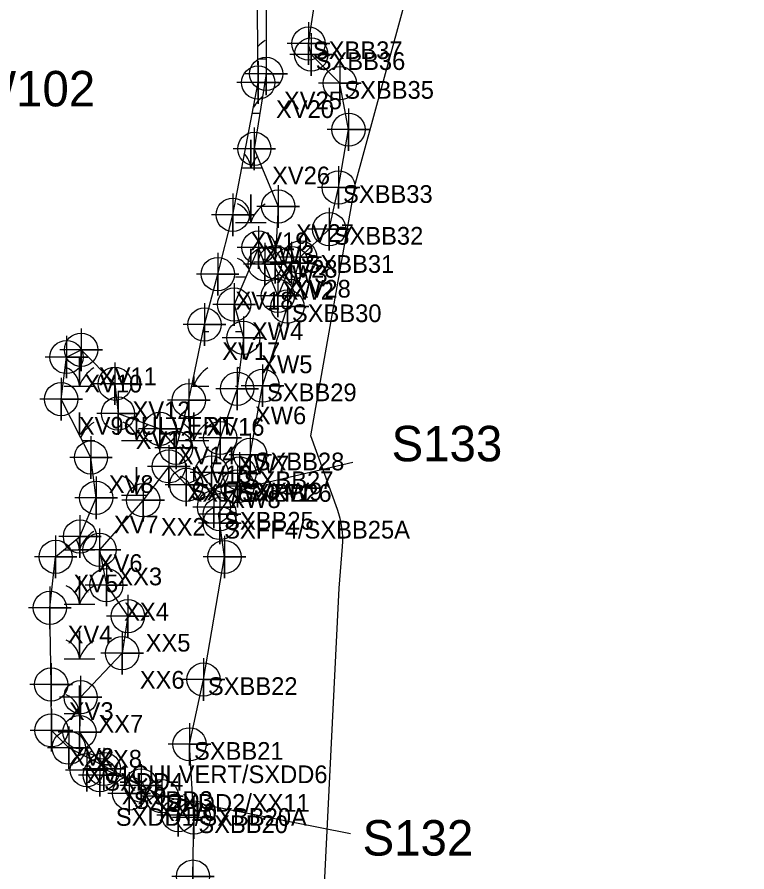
# Model space of a CAD drawing. Extents: x 1253697 to 1278588, y 912189 to 981699.
# Drawn here: x 1268985.5 to 1269397.3, y 970131.8 to 970614.2 of the extents above; entities that cross this region are included whole.
import ezdxf

# ---------------------------------------------------------------- set-up
doc = ezdxf.new("R2010")
doc.units = 0
for name, color, linetype in [('Default', 7, 'Continuous'), ('Exist Environmental Wetland Boundary', 7, 'Continuous'), ('Exist Environmental Wetland Boundary Cogo Comment', 7, 'Continuous'), ('Exist Environmental Wetland Boundary Cogo Number', 7, 'Continuous'), ('Exist Environmental Wetland Boundary Cogo Point CELL', 7, 'Continuous'), ('Exist Hydro Jurisdictional Stream or Body of Water Mitigable', 7, 'Continuous'), ('Exist Hydro Jurisdictional Stream or Body of Water Mitigable Cogo Comment', 7, 'Continuous'), ('Exist Hydro Jurisdictional Stream or Body of Water Mitigable Cogo Number', 7, 'Continuous'), ('Exist Hydro Jurisdictional Stream or Body of Water Mitigable Cogo Point CELL', 7, 'Continuous'), ('Exist Hydro Swamp or Marsh', 7, 'Continuous')]:
    doc.layers.add(name, color=color, linetype=linetype)

msp = doc.modelspace()

# ---------------------------------------------------------------- linework, layer by layer
at = {"layer": 'Default'}
for p, q in [((1269088.25, 970342.74), (1269174.88, 970363.09)), ((1269067.17, 970174.5), (1269173.59, 970153.41))]:
    msp.add_line(p, q, dxfattribs=at)
for points in [[(1269166.3, 970336.3), (1269151.3, 970377.97), (1269176.47, 970520.49), (1269211.74, 970649.85)], [(1269166.3, 970336.3), (1269151.3, 970377.97), (1269176.47, 970520.49), (1269211.74, 970649.85)], [(1269397.25, 968290.05), (1269229.41, 969344.38), (1269167.4, 969867.25), (1269158.69, 970120.95), (1269167.28, 970291.89), (1269169.1, 970315.53)], [(1269397.25, 968290.05), (1269229.41, 969344.38), (1269167.4, 969867.25), (1269158.69, 970120.95), (1269167.28, 970291.89), (1269169.1, 970315.53)]]:
    msp.add_lwpolyline(points, dxfattribs=at)
msp.add_arc((1269119.25, 970319.37), 50, 355.5899, 19.7916, dxfattribs=at)
msp.add_arc((1269119.25, 970319.37), 50, 355.5899, 19.7916, dxfattribs=at)
at = {"layer": 'Exist Environmental Wetland Boundary'}
msp.add_line((1269067.17, 970174.5), (1269014.68, 970201.92), dxfattribs=at)
for points in [[(1269107.19, 970502.62), (1269121.58, 970577.2), (1269121.05, 970637.1), (1269127.66, 970695.61), (1269133.15, 970697)], [(1269133.15, 970697), (1269125.96, 970638.35), (1269126.06, 970582.14), (1269119.37, 970539.79), (1269132.87, 970507.3), (1269131.1, 970475.88), (1269140.4, 970475.31)], [(1269014.68, 970201.92), (1269004.93, 970211.7), (1269004.72, 970237.57), (1269004.03, 970280.83), (1269007.3, 970309.63), (1269021.01, 970321.08), (1269030.09, 970342.92), (1269027.23, 970365.68), (1269010.35, 970398.55), (1269013.43, 970422.34), (1269021.64, 970426.46), (1269040.64, 970407.29), (1269042.47, 970390.44), (1269066.12, 970381.85), (1269075.21, 970371.13), (1269082.39, 970397.96), (1269091.24, 970440.67), (1269098.72, 970469.14), (1269107.19, 970502.62)], [(1269140.4, 970475.31), (1269132.62, 970456.89), (1269125.27, 970474.72), (1269121.72, 970484.16), (1269108.02, 970451.94), (1269113.19, 970433.23), (1269109.67, 970404.43), (1269100.05, 970376.66), (1269095.23, 970357.16), (1269081, 970350.18)], [(1269081, 970350.18), (1269071.13, 970360.65), (1269056.65, 970341.52), (1269032.07, 970313.55), (1269035.9, 970293.68), (1269048.07, 970276.15), (1269044.76, 970255.22), (1269021.39, 970230.45), (1269020.71, 970210.68), (1269034.54, 970189.9), (1269055.54, 970180.63), (1269067.17, 970174.5)]]:
    msp.add_lwpolyline(points, dxfattribs=at)
at = {"layer": 'Exist Environmental Wetland Boundary Cogo Point CELL'}
for points in [[(1269126.06, 970594.14), (1269126.06, 970570.14), (1269126.06, 970582.14), (1269138.06, 970582.14), (1269114.06, 970582.14)], [(1269121.58, 970589.2), (1269121.58, 970565.2), (1269121.58, 970577.2), (1269133.58, 970577.2), (1269109.58, 970577.2)], [(1269119.37, 970551.79), (1269119.37, 970527.79), (1269119.37, 970539.79), (1269131.37, 970539.79), (1269107.37, 970539.79)], [(1269132.87, 970519.3), (1269132.87, 970495.3), (1269132.87, 970507.3), (1269144.87, 970507.3), (1269120.87, 970507.3)], [(1269107.19, 970514.62), (1269107.19, 970490.62), (1269107.19, 970502.62), (1269119.19, 970502.62), (1269095.19, 970502.62)], [(1269121.72, 970496.16), (1269121.72, 970472.16), (1269121.72, 970484.16), (1269133.72, 970484.16), (1269109.72, 970484.16)], [(1269125.27, 970486.72), (1269125.27, 970462.72), (1269125.27, 970474.72), (1269137.27, 970474.72), (1269113.27, 970474.72)], [(1269131.1, 970487.88), (1269131.1, 970463.88), (1269131.1, 970475.88), (1269143.1, 970475.88), (1269119.1, 970475.88)], [(1269098.72, 970481.14), (1269098.72, 970457.14), (1269098.72, 970469.14), (1269110.72, 970469.14), (1269086.72, 970469.14)], [(1269108.02, 970463.94), (1269108.02, 970439.94), (1269108.02, 970451.94), (1269120.02, 970451.94), (1269096.02, 970451.94)], [(1269091.24, 970452.67), (1269091.24, 970428.67), (1269091.24, 970440.67), (1269103.24, 970440.67), (1269079.24, 970440.67)], [(1269113.19, 970445.23), (1269113.19, 970421.23), (1269113.19, 970433.23), (1269125.19, 970433.23), (1269101.19, 970433.23)], [(1269021.64, 970438.46), (1269021.64, 970414.46), (1269021.64, 970426.46), (1269033.64, 970426.46), (1269009.64, 970426.46)], [(1269013.43, 970434.34), (1269013.43, 970410.34), (1269013.43, 970422.34), (1269025.43, 970422.34), (1269001.43, 970422.34)], [(1269040.64, 970419.29), (1269040.64, 970395.29), (1269040.64, 970407.29), (1269052.64, 970407.29), (1269028.64, 970407.29)], [(1269109.67, 970416.43), (1269109.67, 970392.43), (1269109.67, 970404.43), (1269121.67, 970404.43), (1269097.67, 970404.43)], [(1269010.35, 970410.55), (1269010.35, 970386.55), (1269010.35, 970398.55), (1269022.35, 970398.55), (1268998.35, 970398.55)], [(1269082.39, 970409.96), (1269082.39, 970385.96), (1269082.39, 970397.96), (1269094.39, 970397.96), (1269070.39, 970397.96)], [(1269042.47, 970402.44), (1269042.47, 970378.44), (1269042.47, 970390.44), (1269054.47, 970390.44), (1269030.47, 970390.44)], [(1269066.12, 970393.86), (1269066.12, 970369.86), (1269066.12, 970381.85), (1269078.12, 970381.85), (1269054.12, 970381.85)], [(1269100.05, 970388.66), (1269100.05, 970364.66), (1269100.05, 970376.66), (1269112.05, 970376.66), (1269088.05, 970376.66)], [(1269075.21, 970383.13), (1269075.21, 970359.13), (1269075.21, 970371.13), (1269087.21, 970371.13), (1269063.21, 970371.13)], [(1269027.23, 970377.68), (1269027.23, 970353.68), (1269027.23, 970365.68), (1269039.23, 970365.68), (1269015.23, 970365.68)], [(1269071.13, 970372.65), (1269071.13, 970348.65), (1269071.13, 970360.65), (1269083.13, 970360.65), (1269059.13, 970360.65)], [(1269095.23, 970369.16), (1269095.23, 970345.16), (1269095.23, 970357.16), (1269107.23, 970357.16), (1269083.23, 970357.16)], [(1269030.09, 970354.92), (1269030.09, 970330.92), (1269030.09, 970342.92), (1269042.09, 970342.92), (1269018.09, 970342.92)], [(1269056.65, 970353.52), (1269056.65, 970329.52), (1269056.65, 970341.52), (1269068.65, 970341.52), (1269044.65, 970341.52)], [(1269021.01, 970333.08), (1269021.01, 970309.08), (1269021.01, 970321.08), (1269033.01, 970321.08), (1269009.01, 970321.08)], [(1269007.3, 970321.63), (1269007.3, 970297.63), (1269007.3, 970309.63), (1269019.3, 970309.63), (1268995.3, 970309.63)], [(1269032.07, 970325.55), (1269032.07, 970301.55), (1269032.07, 970313.55), (1269044.07, 970313.55), (1269020.07, 970313.55)], [(1269035.9, 970305.68), (1269035.9, 970281.68), (1269035.9, 970293.68), (1269047.9, 970293.68), (1269023.9, 970293.68)], [(1269004.03, 970292.83), (1269004.03, 970268.83), (1269004.03, 970280.83), (1269016.03, 970280.83), (1268992.03, 970280.83)], [(1269048.07, 970288.15), (1269048.07, 970264.15), (1269048.07, 970276.15), (1269060.07, 970276.15), (1269036.07, 970276.15)], [(1269044.76, 970267.22), (1269044.76, 970243.22), (1269044.76, 970255.22), (1269056.76, 970255.22), (1269032.76, 970255.22)], [(1269004.72, 970249.57), (1269004.72, 970225.57), (1269004.72, 970237.57), (1269016.72, 970237.57), (1268992.72, 970237.57)], [(1269021.39, 970242.45), (1269021.39, 970218.45), (1269021.39, 970230.45), (1269033.39, 970230.45), (1269009.39, 970230.45)], [(1269004.93, 970223.7), (1269004.93, 970199.7), (1269004.93, 970211.7), (1269016.93, 970211.7), (1268992.93, 970211.7)], [(1269020.71, 970222.68), (1269020.71, 970198.68), (1269020.71, 970210.68), (1269032.71, 970210.68), (1269008.71, 970210.68)], [(1269014.68, 970213.92), (1269014.68, 970189.92), (1269014.68, 970201.92), (1269026.68, 970201.92), (1269002.68, 970201.92)], [(1269034.54, 970201.9), (1269034.54, 970177.9), (1269034.54, 970189.9), (1269046.54, 970189.9), (1269022.54, 970189.9)], [(1269055.54, 970192.63), (1269055.54, 970168.63), (1269055.54, 970180.63), (1269067.54, 970180.63), (1269043.54, 970180.63)]]:
    msp.add_lwpolyline(points, dxfattribs=at)
for centre in [(1269126.06, 970582.14), (1269121.58, 970577.2), (1269119.37, 970539.79), (1269132.87, 970507.3), (1269107.19, 970502.62), (1269121.72, 970484.16), (1269125.27, 970474.72), (1269131.1, 970475.88), (1269098.72, 970469.14), (1269108.02, 970451.94), (1269091.24, 970440.67), (1269113.19, 970433.23), (1269021.64, 970426.46), (1269013.43, 970422.34), (1269040.64, 970407.29), (1269109.67, 970404.43), (1269010.35, 970398.55), (1269082.39, 970397.96), (1269042.47, 970390.44), (1269066.12, 970381.85), (1269100.05, 970376.66), (1269075.21, 970371.13), (1269027.23, 970365.68), (1269071.13, 970360.65), (1269095.23, 970357.16), (1269030.09, 970342.92), (1269056.65, 970341.52), (1269021.01, 970321.08), (1269032.07, 970313.55), (1269007.3, 970309.63), (1269035.9, 970293.68), (1269004.03, 970280.83), (1269048.07, 970276.15), (1269044.76, 970255.22), (1269004.72, 970237.57), (1269021.39, 970230.45), (1269004.93, 970211.7), (1269020.71, 970210.68), (1269014.68, 970201.92), (1269034.54, 970189.9), (1269055.54, 970180.63)]:
    msp.add_circle(centre, 9.38, dxfattribs=at)
at = {"layer": 'Exist Hydro Jurisdictional Stream or Body of Water Mitigable'}
msp.add_lwpolyline([(1269084.76, 970129.17), (1269085.3, 970162.49), (1269082.84, 970203.83), (1269090.69, 970240.39), (1269102.51, 970309.52), (1269099.11, 970333.96), (1269109.93, 970349.4), (1269110.94, 970356.58), (1269117.09, 970367.16), (1269124.04, 970406.17), (1269138.07, 970450.8), (1269145.28, 970478.6), (1269161.65, 970494.49), (1269166.93, 970518.06), (1269172.52, 970550.64), (1269167.63, 970576.82), (1269151.48, 970593.07), (1269149.93, 970599.2), (1269156.62, 970643.69), (1269174.87, 970720.02), (1269185.03, 970753.75), (1269168.59, 970767.47), (1269145.15, 970786.27)], dxfattribs=at)
at = {"layer": 'Exist Hydro Jurisdictional Stream or Body of Water Mitigable Cogo Point CELL'}
for points in [[(1269149.93, 970611.2), (1269149.93, 970587.2), (1269149.93, 970599.2), (1269161.93, 970599.2), (1269137.93, 970599.2)], [(1269151.48, 970605.07), (1269151.48, 970581.07), (1269151.48, 970593.07), (1269163.48, 970593.07), (1269139.48, 970593.07)], [(1269167.63, 970588.82), (1269167.63, 970564.82), (1269167.63, 970576.82), (1269179.63, 970576.82), (1269155.63, 970576.82)], [(1269172.52, 970562.64), (1269172.52, 970538.64), (1269172.52, 970550.64), (1269184.52, 970550.64), (1269160.52, 970550.64)], [(1269166.93, 970530.06), (1269166.93, 970506.06), (1269166.93, 970518.06), (1269178.93, 970518.06), (1269154.93, 970518.06)], [(1269161.65, 970506.49), (1269161.65, 970482.49), (1269161.65, 970494.49), (1269173.65, 970494.49), (1269149.65, 970494.49)], [(1269145.28, 970490.6), (1269145.28, 970466.6), (1269145.28, 970478.6), (1269157.28, 970478.6), (1269133.28, 970478.6)], [(1269140.4, 970487.31), (1269140.4, 970463.31), (1269140.4, 970475.31), (1269152.4, 970475.31), (1269128.4, 970475.31)], [(1269132.62, 970468.89), (1269132.62, 970444.89), (1269132.62, 970456.89), (1269144.62, 970456.89), (1269120.62, 970456.89)], [(1269138.07, 970462.8), (1269138.07, 970438.8), (1269138.07, 970450.8), (1269150.07, 970450.8), (1269126.07, 970450.8)], [(1269124.04, 970418.17), (1269124.04, 970394.17), (1269124.04, 970406.17), (1269136.04, 970406.17), (1269112.04, 970406.17)], [(1269117.09, 970379.16), (1269117.09, 970355.16), (1269117.09, 970367.16), (1269129.09, 970367.16), (1269105.09, 970367.16)], [(1269110.94, 970368.58), (1269110.94, 970344.58), (1269110.94, 970356.58), (1269122.94, 970356.58), (1269098.94, 970356.58)], [(1269081, 970362.18), (1269081, 970338.18), (1269081, 970350.18), (1269093, 970350.18), (1269069, 970350.18)], [(1269109.93, 970361.4), (1269109.93, 970337.4), (1269109.93, 970349.4), (1269121.93, 970349.4), (1269097.93, 970349.4)], [(1269096.61, 970349.71), (1269096.61, 970325.71), (1269096.61, 970337.71), (1269108.61, 970337.71), (1269084.61, 970337.71)], [(1269099.84, 970345.71), (1269099.84, 970321.71), (1269099.84, 970333.71), (1269111.84, 970333.71), (1269087.84, 970333.71)], [(1269099.88, 970340.68), (1269099.88, 970316.68), (1269099.88, 970328.68), (1269111.88, 970328.68), (1269087.88, 970328.68)], [(1269102.51, 970321.52), (1269102.51, 970297.52), (1269102.51, 970309.52), (1269114.51, 970309.52), (1269090.51, 970309.52)], [(1269090.69, 970252.39), (1269090.69, 970228.39), (1269090.69, 970240.39), (1269102.69, 970240.39), (1269078.69, 970240.39)], [(1269082.84, 970215.83), (1269082.84, 970191.83), (1269082.84, 970203.83), (1269094.84, 970203.83), (1269070.84, 970203.83)], [(1269024.88, 970201.29), (1269024.88, 970177.29), (1269024.88, 970189.29), (1269036.88, 970189.29), (1269012.88, 970189.29)], [(1269032.16, 970198.42), (1269032.16, 970174.42), (1269032.16, 970186.42), (1269044.16, 970186.42), (1269020.16, 970186.42)], [(1269048.82, 970188.12), (1269048.82, 970164.12), (1269048.82, 970176.12), (1269060.82, 970176.12), (1269036.82, 970176.12)], [(1269067.17, 970186.5), (1269067.17, 970162.5), (1269067.17, 970174.5), (1269079.17, 970174.5), (1269055.17, 970174.5)], [(1269076.46, 970175.85), (1269076.46, 970151.85), (1269076.46, 970163.85), (1269088.46, 970163.85), (1269064.46, 970163.85)], [(1269085.3, 970174.49), (1269085.3, 970150.49), (1269085.3, 970162.49), (1269097.3, 970162.49), (1269073.3, 970162.49)], [(1269084.76, 970141.17), (1269084.76, 970117.17), (1269084.76, 970129.17), (1269096.76, 970129.17), (1269072.76, 970129.17)]]:
    msp.add_lwpolyline(points, dxfattribs=at)
for centre in [(1269149.93, 970599.2), (1269151.48, 970593.07), (1269167.63, 970576.82), (1269172.52, 970550.64), (1269166.93, 970518.06), (1269161.65, 970494.49), (1269145.28, 970478.6), (1269140.4, 970475.31), (1269132.62, 970456.89), (1269138.07, 970450.8), (1269124.04, 970406.17), (1269117.09, 970367.16), (1269110.94, 970356.58), (1269081, 970350.18), (1269109.93, 970349.4), (1269096.61, 970337.71), (1269099.84, 970333.71), (1269099.88, 970328.68), (1269102.51, 970309.52), (1269090.69, 970240.39), (1269082.84, 970203.83), (1269024.88, 970189.29), (1269032.16, 970186.42), (1269048.82, 970176.12), (1269067.17, 970174.5), (1269076.46, 970163.85), (1269085.3, 970162.49), (1269084.76, 970129.17)]:
    msp.add_circle(centre, 9.38, dxfattribs=at)
at = {"layer": 'Exist Hydro Swamp or Marsh'}
for p, q in [((1269121.46, 970590.66), (1269125.98, 970590.66)), ((1269118.23, 970559.88), (1269122.54, 970559.88)), ((1269108.78, 970467.54), (1269114.66, 970467.54)), ((1269090.43, 970436.76), (1269093.78, 970436.76)), ((1269108.78, 970436.76), (1269112.22, 970436.76)), ((1269108.78, 970405.98), (1269109.86, 970405.98)), ((1269022.35, 970375.19), (1269029.37, 970375.19))]:
    msp.add_line(p, q, dxfattribs=at)
for points in [[(1269112.3, 970529.1), (1269117.38, 970529.1), (1269117.38, 970544.88), (1269117.38, 970529.1), (1269123.81, 970529.1)], [(1269108.78, 970498.32), (1269117.38, 970498.32), (1269117.38, 970514.1), (1269117.38, 970498.32), (1269125.98, 970498.32)], [(1269117.38, 970473.93), (1269117.38, 970483.32), (1269117.38, 970473.93)], [(1269012.17, 970405.98), (1269020.77, 970405.98), (1269020.77, 970421.76), (1269020.77, 970405.98), (1269029.37, 970405.98)], [(1269084.05, 970405.98), (1269085.17, 970405.98), (1269085.17, 970411.39)], [(1269085.17, 970411.39), (1269085.17, 970405.98), (1269093.78, 970405.98)], [(1269020.77, 970378.27), (1269020.77, 970390.98), (1269020.77, 970378.27)], [(1269076.57, 970375.19), (1269085.17, 970375.19), (1269085.17, 970390.98), (1269085.17, 970375.19), (1269093.78, 970375.19)], [(1269044.37, 970375.19), (1269052.97, 970375.19), (1269052.97, 970386.63)], [(1269052.97, 970386.63), (1269052.97, 970375.19), (1269061.57, 970375.19)], [(1269044.37, 970344.41), (1269052.97, 970344.41), (1269052.97, 970360.19), (1269052.97, 970344.41), (1269058.84, 970344.41)], [(1269085.17, 970352.23), (1269085.17, 970360.19), (1269085.17, 970352.23)], [(1269012.17, 970313.63), (1269020.77, 970313.63), (1269020.77, 970320.88)], [(1269020.77, 970320.88), (1269020.77, 970313.63), (1269029.37, 970313.63)], [(1269012.17, 970282.85), (1269020.77, 970282.85), (1269020.77, 970298.63), (1269020.77, 970282.85), (1269029.37, 970282.85)], [(1269012.17, 970252.07), (1269020.77, 970252.07), (1269020.77, 970267.85), (1269020.77, 970252.07), (1269029.37, 970252.07)], [(1269012.17, 970221.29), (1269020.77, 970221.29), (1269020.77, 970237.07), (1269020.77, 970221.29), (1269021.08, 970221.29)], [(1269020.77, 970198.74), (1269020.77, 970206.29), (1269020.77, 970198.74)]]:
    msp.add_lwpolyline(points, dxfattribs=at)
for centre, radius, start, end in [((1269135.62, 970584.6), 19.22, 122.1274, 137.7106), ((1269135.62, 970553.82), 19.22, 127.1693, 150.4688), ((1269105.11, 970528.21), 12.3, 4.1403, 45.0269), ((1269135.62, 970523.04), 19.22, 139.0595, 161.6222), ((1269105.11, 970497.43), 12.3, 4.1403, 67.535), ((1269135.62, 970492.26), 19.22, 122.1274, 161.6222), ((1269105.11, 970466.65), 12.3, 23.6496, 67.535), ((1269135.62, 970461.48), 19.22, 122.1274, 125.7684), ((1269103.42, 970430.7), 19.22, 122.1274, 123.3988), ((1269008.5, 970405.09), 12.3, 4.1403, 67.535), ((1269039.01, 970399.91), 19.22, 122.1274, 161.6222), ((1269103.42, 970399.91), 19.22, 122.1274, 161.6222), ((1269105.11, 970405.09), 12.3, 61.0356, 67.535), ((1269072.91, 970405.09), 12.3, 4.1403, 17.5231), ((1269039.01, 970369.13), 19.22, 122.1274, 156.0236), ((1269040.7, 970374.31), 12.3, 4.1403, 67.535), ((1269071.21, 970369.13), 19.22, 127.9259, 161.6222), ((1269072.91, 970374.31), 12.3, 4.1403, 60.6751), ((1269103.42, 970369.13), 19.22, 122.1274, 161.6222), ((1269039.01, 970338.35), 19.22, 122.1274, 122.6759), ((1269040.7, 970343.53), 12.3, 4.1403, 67.535), ((1269071.21, 970338.35), 19.22, 122.1274, 161.6222), ((1269072.91, 970343.53), 12.3, 37.4327, 67.535), ((1269039.01, 970307.57), 19.22, 122.1274, 161.6222), ((1269008.5, 970312.75), 12.3, 4.1403, 32.2896), ((1269008.5, 970281.96), 12.3, 4.1403, 67.535), ((1269039.01, 970276.79), 19.22, 122.1274, 161.6222), ((1269008.5, 970251.18), 12.3, 4.1403, 67.535), ((1269039.01, 970246.01), 19.22, 122.1274, 161.6222), ((1269040.7, 970251.18), 12.3, 65.065, 67.535), ((1269008.5, 970220.4), 12.3, 4.1403, 67.535), ((1269039.01, 970215.23), 19.22, 158.639, 161.6222), ((1269039.01, 970184.45), 19.22, 125.7394, 139.737)]:
    msp.add_arc(centre, radius, start, end, dxfattribs=at)

# ---------------------------------------------------------------- texts
at = {"layer": 'Exist Environmental Wetland Boundary Cogo Comment'}
for s, p in [('XV25', (1269136.06, 970562.14)), ('XV20', (1269131.58, 970557.2)), ('XV26', (1269129.37, 970519.79)), ('XV27', (1269142.87, 970487.3)), ('XV19', (1269117.19, 970482.62)), ('XW3', (1269131.72, 970464.16)), ('XW2', (1269135.27, 970454.72)), ('XV28', (1269141.1, 970455.88)), ('XV18', (1269108.72, 970449.14)), ('XW4', (1269118.02, 970431.94)), ('XV17', (1269101.24, 970420.67)), ('XW5', (1269123.19, 970413.23)), ('XV11', (1269031.64, 970406.46)), ('XV10', (1269023.43, 970402.34)), ('XV12', (1269050.64, 970387.29)), ('XW6', (1269119.67, 970384.43)), ('XV9CULVERT', (1269020.35, 970378.55)), ('XV16', (1269092.39, 970377.96)), ('XV13', (1269052.47, 970370.44)), ('XV14', (1269076.12, 970361.85)), ('XW7', (1269110.05, 970356.66)), ('XV15', (1269085.21, 970351.13)), ('XV8', (1269037.23, 970345.68)), ('XX1/SXFF1', (1269081.13, 970340.65)), ('XW8', (1269105.23, 970337.16)), ('XV7', (1269040.09, 970322.92)), ('XX2', (1269066.65, 970321.52)), ('XV6', (1269031.01, 970301.08)), ('XX3', (1269042.07, 970293.55)), ('XV5', (1269017.3, 970289.63)), ('XX4', (1269045.9, 970273.68)), ('XV4', (1269014.03, 970260.83)), ('XX5', (1269058.07, 970256.15)), ('XX6', (1269054.76, 970235.22)), ('XV3', (1269014.72, 970217.57)), ('XX7', (1269031.39, 970210.45)), ('XV2', (1269014.93, 970191.7)), ('XX8', (1269030.71, 970190.68)), ('XV1CULVERT/SXDD6', (1269024.68, 970181.92)), ('XX9', (1269044.54, 970169.9)), ('XX10', (1269065.54, 970160.63))]:
    msp.add_text(s, height=10, dxfattribs=at).set_placement(p)
at = {"layer": 'Exist Environmental Wetland Boundary Cogo Number'}
msp.add_text('W102', height=20, dxfattribs=at).set_placement((1268959.74, 970563.78))
at = {"layer": 'Exist Hydro Jurisdictional Stream or Body of Water Mitigable Cogo Comment'}
for s, p in [('SXBB37', (1269152.43, 970590.45)), ('SXBB36', (1269153.98, 970584.32)), ('SXBB35', (1269170.13, 970568.07)), ('SXBB33', (1269169.43, 970509.31)), ('SXBB32', (1269164.15, 970485.74)), ('XW3', (1269124.22, 970475.41)), ('XV28', (1269133.6, 970467.13)), ('SXBB31', (1269147.78, 970469.85)), ('SXBB30', (1269140.57, 970442.05)), ('SXBB29', (1269126.54, 970397.42)), ('SXBB28', (1269119.59, 970358.41)), ('SXBB27', (1269113.44, 970347.83)), ('SXFF2/XW9', (1269083.5, 970341.43)), ('SXBB26', (1269112.43, 970340.65)), ('SXBB25', (1269102.34, 970324.96)), ('SXFF4/SXBB25A', (1269102.38, 970319.93)), ('SXBB22', (1269093.19, 970231.64)), ('SXBB21', (1269085.34, 970195.08)), ('SXDD4', (1269034.66, 970177.67)), ('SXDD3', (1269051.32, 970167.37)), ('SXDD2/XX11', (1269069.67, 970165.75)), ('SXDD1/SXBB20A', (1269041.2, 970157.84)), ('SXBB20', (1269087.8, 970153.74))]:
    msp.add_text(s, height=10, dxfattribs=at).set_placement(p)
at = {"layer": 'Exist Hydro Jurisdictional Stream or Body of Water Mitigable Cogo Number'}
for s, p in [('S133', (1269196.79, 970363.52)), ('S132', (1269180.44, 970141.05))]:
    msp.add_text(s, height=20, dxfattribs=at).set_placement(p)

doc.saveas('drawing.dxf')
